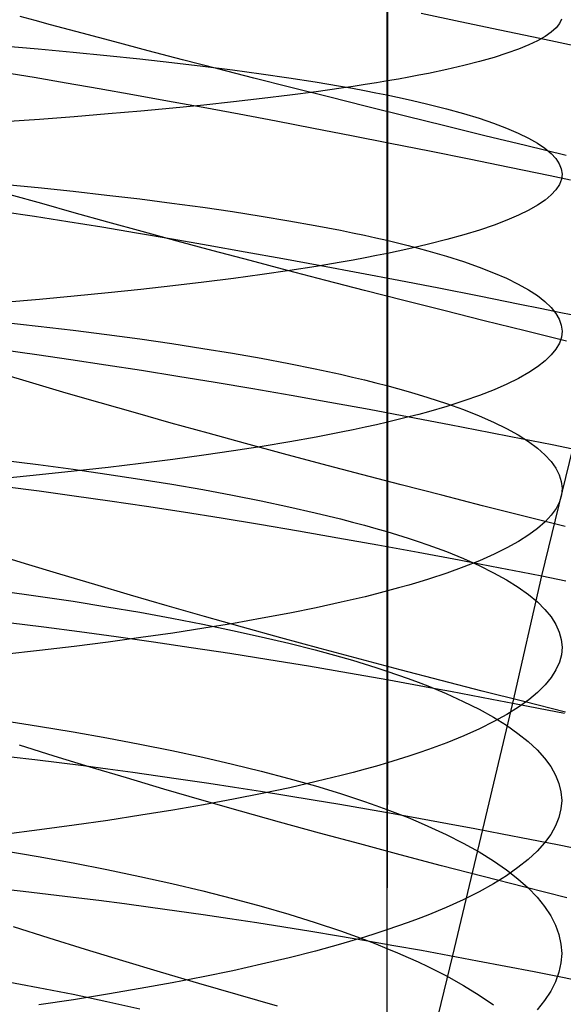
# Model space of a CAD drawing. Extents: x -383 to 1849, y -1185 to -529.
# Tile 755 of 870: x 1799 to 1805, y -1033 to -1022. Entities that reach past the tile are written whole.
import ezdxf

# ---------------------------------------------------------------- set-up
doc = ezdxf.new("R2010")
doc.units = 0
doc.layers.add('PREDEFINITO', color=7, linetype='CONTINUOUS')

msp = doc.modelspace()

# ---------------------------------------------------------------- linework, layer by layer
at = {"layer": 'PREDEFINITO'}
for p, q in [((1802.992, -1020.315, 671.153), (1802.994, -1022.482, 671.036)), ((1802.986, -1021.011, 656.11), (1802.986, -1022.637, 655.999)), ((1799.066, -1021.809, 476.174), (1798.898, -1021.764, 476.343)), ((1803.367, -1021.728, 500.594), (1803.803, -1021.819, 500.794)), ((1799.238, -1021.856, 476.007), (1799.066, -1021.809, 476.174)), ((1799.59, -1021.95, 475.683), (1799.238, -1021.856, 476.007)), ((1803.803, -1021.819, 500.794), (1804.245, -1021.912, 500.979)), ((1804.908, -1021.843, 664.55), (1804.871, -1021.891, 665.038)), ((1804.931, -1021.795, 664.061), (1804.908, -1021.843, 664.55)), ((1799.953, -1022.047, 475.372), (1799.59, -1021.95, 475.683)), ((1804.245, -1021.912, 500.979), (1804.692, -1022.006, 501.149)), ((1804.749, -1021.987, 666.009), (1804.666, -1022.034, 666.491)), ((1804.818, -1021.939, 665.525), (1804.749, -1021.987, 666.009)), ((1804.871, -1021.891, 665.038), (1804.818, -1021.939, 665.525)), ((1798.705, -1022.091, 651.392), (1799.102, -1022.125, 651.68)), ((1800.327, -1022.145, 475.074), (1799.953, -1022.047, 475.372)), ((1804.567, -1022.081, 666.969), (1804.453, -1022.128, 667.443)), ((1804.666, -1022.034, 666.491), (1804.567, -1022.081, 666.969)), ((1804.692, -1022.006, 501.149), (1805.145, -1022.103, 501.302)), ((1799.102, -1022.125, 651.68), (1799.489, -1022.161, 651.98)), ((1799.489, -1022.161, 651.98), (1799.866, -1022.198, 652.292)), ((1799.866, -1022.198, 652.292), (1800.233, -1022.236, 652.616)), ((1800.71, -1022.245, 474.788), (1800.327, -1022.145, 475.074)), ((1804.324, -1022.174, 667.913), (1804.18, -1022.22, 668.379)), ((1804.453, -1022.128, 667.443), (1804.324, -1022.174, 667.913)), ((1800.233, -1022.236, 652.616), (1800.589, -1022.276, 652.95)), ((1800.589, -1022.276, 652.95), (1800.934, -1022.317, 653.296)), ((1801.103, -1022.346, 474.516), (1800.71, -1022.245, 474.788)), ((1800.934, -1022.317, 653.296), (1801.266, -1022.359, 653.652)), ((1803.845, -1022.31, 669.292), (1803.655, -1022.354, 669.739)), ((1804.02, -1022.266, 668.838), (1803.845, -1022.31, 669.292)), ((1804.18, -1022.22, 668.379), (1804.02, -1022.266, 668.838)), ((1798.705, -1022.383, 497.643), (1799.054, -1022.441, 497.985)), ((1801.505, -1022.449, 474.257), (1801.103, -1022.346, 474.516)), ((1801.266, -1022.359, 653.652), (1801.587, -1022.403, 654.019)), ((1801.587, -1022.403, 654.019), (1801.894, -1022.447, 654.396)), ((1803.342, -1022.419, 670.397), (1803.23, -1022.44, 670.612)), ((1803.45, -1022.398, 670.179), (1803.342, -1022.419, 670.397)), ((1803.655, -1022.354, 669.739), (1803.45, -1022.398, 670.179)), ((1799.054, -1022.441, 497.985), (1799.412, -1022.502, 498.316)), ((1799.412, -1022.502, 498.316), (1799.78, -1022.566, 498.636)), ((1801.916, -1022.554, 474.011), (1801.505, -1022.449, 474.257)), ((1801.894, -1022.447, 654.396), (1802.188, -1022.493, 654.782)), ((1802.188, -1022.493, 654.782), (1802.469, -1022.54, 655.178)), ((1802.469, -1022.54, 655.178), (1802.603, -1022.564, 655.38)), ((1802.743, -1022.523, 671.452), (1802.612, -1022.543, 671.656)), ((1802.87, -1022.503, 671.245), (1802.743, -1022.523, 671.452)), ((1802.994, -1022.482, 671.036), (1802.87, -1022.503, 671.245)), ((1803.114, -1022.461, 670.825), (1802.994, -1022.482, 671.036)), ((1802.994, -1022.482, 671.036), (1802.994, -1024.403, 670.894)), ((1803.23, -1022.44, 670.612), (1803.114, -1022.461, 670.825)), ((1799.78, -1022.566, 498.636), (1800.157, -1022.633, 498.944)), ((1800.157, -1022.633, 498.944), (1800.543, -1022.702, 499.239)), ((1801.904, -1022.641, 672.644), (1801.597, -1022.678, 673.021)), ((1802.198, -1022.603, 672.256), (1801.904, -1022.641, 672.644)), ((1802.334, -1022.659, 473.778), (1801.916, -1022.554, 474.011)), ((1802.478, -1022.563, 671.858), (1802.198, -1022.603, 672.256)), ((1802.612, -1022.543, 671.656), (1802.478, -1022.563, 671.858)), ((1802.603, -1022.564, 655.38), (1802.735, -1022.588, 655.584)), ((1802.735, -1022.588, 655.584), (1802.862, -1022.613, 655.79)), ((1802.862, -1022.613, 655.79), (1802.986, -1022.637, 655.998)), ((1802.986, -1022.637, 655.999), (1802.986, -1025.876, 655.689)), ((1802.986, -1022.637, 655.998), (1803.106, -1022.662, 656.209)), ((1800.543, -1022.702, 499.239), (1800.938, -1022.775, 499.522)), ((1800.945, -1022.75, 673.747), (1800.601, -1022.784, 674.094)), ((1801.277, -1022.714, 673.389), (1800.945, -1022.75, 673.747)), ((1801.597, -1022.678, 673.021), (1801.277, -1022.714, 673.389)), ((1802.76, -1022.766, 473.559), (1802.334, -1022.659, 473.778)), ((1803.106, -1022.662, 656.209), (1803.222, -1022.688, 656.421)), ((1803.222, -1022.688, 656.421), (1803.334, -1022.713, 656.636)), ((1803.334, -1022.713, 656.636), (1803.443, -1022.739, 656.853)), ((1803.443, -1022.739, 656.853), (1803.649, -1022.791, 657.291)), ((1799.879, -1022.849, 674.754), (1799.502, -1022.88, 675.067)), ((1800.245, -1022.817, 674.429), (1799.879, -1022.849, 674.754)), ((1800.601, -1022.784, 674.094), (1800.245, -1022.817, 674.429)), ((1800.938, -1022.775, 499.522), (1801.34, -1022.85, 499.792)), ((1801.34, -1022.85, 499.792), (1801.751, -1022.927, 500.049)), ((1803.193, -1022.874, 473.354), (1802.76, -1022.766, 473.559)), ((1803.649, -1022.791, 657.291), (1803.839, -1022.844, 657.737)), ((1803.839, -1022.844, 657.737), (1804.015, -1022.897, 658.19)), ((1799.115, -1022.91, 675.369), (1798.718, -1022.938, 675.658)), ((1799.502, -1022.88, 675.067), (1799.115, -1022.91, 675.369)), ((1801.751, -1022.927, 500.049), (1802.168, -1023.007, 500.292)), ((1803.633, -1022.982, 473.163), (1803.193, -1022.874, 473.354)), ((1804.015, -1022.897, 658.19), (1804.175, -1022.952, 658.649)), ((1804.175, -1022.952, 658.649), (1804.319, -1023.007, 659.113)), ((1802.168, -1023.007, 500.292), (1802.593, -1023.09, 500.521)), ((1802.593, -1023.09, 500.521), (1803.024, -1023.175, 500.736)), ((1804.078, -1023.092, 472.986), (1803.633, -1022.982, 473.163)), ((1804.319, -1023.007, 659.113), (1804.449, -1023.062, 659.582)), ((1804.449, -1023.062, 659.582), (1804.563, -1023.118, 660.055)), ((1803.024, -1023.175, 500.736), (1803.461, -1023.262, 500.936)), ((1804.529, -1023.202, 472.824), (1804.078, -1023.092, 472.986)), ((1804.563, -1023.118, 660.055), (1804.663, -1023.175, 660.532)), ((1804.663, -1023.175, 660.532), (1804.747, -1023.232, 661.012)), ((1803.461, -1023.262, 500.936), (1803.903, -1023.351, 501.121)), ((1804.984, -1023.312, 472.675), (1804.529, -1023.202, 472.824)), ((1804.747, -1023.232, 661.012), (1804.815, -1023.289, 661.496)), ((1804.815, -1023.289, 661.496), (1804.869, -1023.347, 661.981)), ((1803.903, -1023.351, 501.121), (1804.352, -1023.443, 501.29)), ((1804.869, -1023.347, 661.981), (1804.907, -1023.404, 662.468)), ((1804.907, -1023.404, 662.468), (1804.93, -1023.462, 662.956)), ((1804.352, -1023.443, 501.29), (1804.804, -1023.537, 501.443)), ((1804.93, -1023.462, 662.956), (1804.938, -1023.52, 663.445)), ((1804.938, -1023.52, 663.445), (1804.931, -1023.578, 663.933)), ((1798.705, -1023.63, 651.261), (1799.102, -1023.669, 651.549)), ((1804.804, -1023.537, 501.443), (1805.033, -1023.584, 501.514)), ((1804.908, -1023.636, 664.422), (1804.87, -1023.694, 664.909)), ((1804.931, -1023.578, 663.933), (1804.908, -1023.636, 664.422)), ((1799.14, -1023.849, 475.851), (1798.789, -1023.749, 476.175)), ((1799.102, -1023.669, 651.549), (1799.489, -1023.71, 651.849)), ((1799.489, -1023.71, 651.849), (1799.866, -1023.753, 652.16)), ((1804.87, -1023.694, 664.909), (1804.817, -1023.751, 665.394)), ((1799.502, -1023.952, 475.541), (1799.14, -1023.849, 475.851)), ((1799.866, -1023.753, 652.16), (1800.233, -1023.797, 652.483)), ((1800.233, -1023.797, 652.483), (1800.589, -1023.842, 652.817)), ((1800.589, -1023.842, 652.817), (1800.934, -1023.889, 653.162)), ((1804.749, -1023.809, 665.877), (1804.666, -1023.866, 666.358)), ((1804.817, -1023.751, 665.394), (1804.749, -1023.809, 665.877)), ((1798.701, -1023.935, 498.157), (1799.061, -1023.99, 498.488)), ((1799.875, -1024.055, 475.243), (1799.502, -1023.952, 475.541)), ((1800.934, -1023.889, 653.162), (1801.266, -1023.938, 653.517)), ((1801.266, -1023.938, 653.517), (1801.587, -1023.988, 653.883)), ((1804.567, -1023.922, 666.835), (1804.453, -1023.978, 667.309)), ((1804.666, -1023.866, 666.358), (1804.567, -1023.922, 666.835)), ((1799.061, -1023.99, 498.488), (1799.43, -1024.048, 498.807)), ((1799.43, -1024.048, 498.807), (1799.809, -1024.109, 499.115)), ((1800.258, -1024.16, 474.957), (1799.875, -1024.055, 475.243)), ((1801.587, -1023.988, 653.883), (1801.894, -1024.039, 654.259)), ((1801.894, -1024.039, 654.259), (1802.188, -1024.092, 654.644)), ((1804.324, -1024.034, 667.778), (1804.18, -1024.089, 668.242)), ((1804.453, -1023.978, 667.309), (1804.324, -1024.034, 667.778)), ((1799.809, -1024.109, 499.115), (1800.196, -1024.174, 499.41)), ((1800.196, -1024.174, 499.41), (1800.592, -1024.241, 499.693)), ((1800.65, -1024.267, 474.685), (1800.258, -1024.16, 474.957)), ((1802.188, -1024.092, 654.644), (1802.469, -1024.145, 655.04)), ((1802.469, -1024.145, 655.04), (1802.603, -1024.173, 655.241)), ((1802.603, -1024.173, 655.241), (1802.735, -1024.201, 655.444)), ((1804.02, -1024.143, 668.701), (1803.845, -1024.197, 669.153)), ((1804.18, -1024.089, 668.242), (1804.02, -1024.143, 668.701)), ((1800.592, -1024.241, 499.693), (1800.996, -1024.311, 499.962)), ((1801.052, -1024.375, 474.426), (1800.65, -1024.267, 474.685)), ((1802.735, -1024.201, 655.444), (1802.862, -1024.229, 655.65)), ((1802.862, -1024.229, 655.65), (1802.986, -1024.257, 655.858)), ((1802.986, -1024.257, 655.858), (1803.106, -1024.286, 656.068)), ((1803.106, -1024.286, 656.068), (1803.222, -1024.315, 656.28)), ((1803.655, -1024.25, 669.6), (1803.45, -1024.302, 670.039)), ((1803.845, -1024.197, 669.153), (1803.655, -1024.25, 669.6)), ((1800.996, -1024.311, 499.962), (1801.407, -1024.384, 500.219)), ((1801.461, -1024.484, 474.181), (1801.052, -1024.375, 474.426)), ((1801.407, -1024.384, 500.219), (1801.825, -1024.459, 500.462)), ((1802.994, -1024.403, 670.894), (1802.87, -1024.428, 671.102)), ((1803.113, -1024.378, 670.683), (1802.994, -1024.403, 670.894)), ((1802.994, -1024.403, 670.894), (1802.994, -1026.284, 670.72)), ((1803.229, -1024.353, 670.47), (1803.113, -1024.378, 670.683)), ((1803.222, -1024.315, 656.28), (1803.334, -1024.344, 656.494)), ((1803.342, -1024.328, 670.256), (1803.229, -1024.353, 670.47)), ((1803.334, -1024.344, 656.494), (1803.443, -1024.373, 656.71)), ((1803.45, -1024.302, 670.039), (1803.342, -1024.328, 670.256)), ((1803.443, -1024.373, 656.71), (1803.649, -1024.433, 657.148)), ((1801.879, -1024.594, 473.948), (1801.461, -1024.484, 474.181)), ((1801.825, -1024.459, 500.462), (1802.251, -1024.537, 500.691)), ((1802.477, -1024.501, 671.714), (1802.197, -1024.548, 672.111)), ((1802.612, -1024.477, 671.513), (1802.477, -1024.501, 671.714)), ((1802.743, -1024.452, 671.309), (1802.612, -1024.477, 671.513)), ((1802.87, -1024.428, 671.102), (1802.743, -1024.452, 671.309)), ((1803.649, -1024.433, 657.148), (1803.839, -1024.494, 657.593)), ((1803.839, -1024.494, 657.593), (1804.015, -1024.555, 658.045)), ((1801.904, -1024.593, 672.498), (1801.597, -1024.638, 672.875)), ((1802.305, -1024.704, 473.73), (1801.879, -1024.594, 473.948)), ((1802.197, -1024.548, 672.111), (1801.904, -1024.593, 672.498)), ((1802.251, -1024.537, 500.691), (1802.683, -1024.618, 500.905)), ((1802.683, -1024.618, 500.905), (1803.121, -1024.702, 501.105)), ((1804.015, -1024.555, 658.045), (1804.175, -1024.618, 658.502)), ((1804.175, -1024.618, 658.502), (1804.319, -1024.681, 658.965)), ((1800.945, -1024.724, 673.599), (1800.601, -1024.765, 673.945)), ((1801.277, -1024.682, 673.242), (1800.945, -1024.724, 673.599)), ((1801.597, -1024.638, 672.875), (1801.277, -1024.682, 673.242)), ((1802.737, -1024.816, 473.525), (1802.305, -1024.704, 473.73)), ((1803.121, -1024.702, 501.105), (1803.564, -1024.788, 501.289)), ((1804.319, -1024.681, 658.965), (1804.449, -1024.745, 659.433)), ((1799.879, -1024.843, 674.604), (1799.502, -1024.88, 674.916)), ((1800.245, -1024.805, 674.28), (1799.879, -1024.843, 674.604)), ((1800.601, -1024.765, 673.945), (1800.245, -1024.805, 674.28)), ((1803.176, -1024.928, 473.334), (1802.737, -1024.816, 473.525)), ((1803.564, -1024.788, 501.289), (1804.013, -1024.877, 501.458)), ((1804.449, -1024.745, 659.433), (1804.563, -1024.809, 659.905)), ((1804.563, -1024.809, 659.905), (1804.663, -1024.874, 660.381)), ((1799.115, -1024.916, 675.217), (1798.718, -1024.95, 675.506)), ((1799.502, -1024.88, 674.916), (1799.115, -1024.916, 675.217)), ((1803.621, -1025.041, 473.158), (1803.176, -1024.928, 473.334)), ((1804.013, -1024.877, 501.458), (1804.466, -1024.968, 501.611)), ((1804.663, -1024.874, 660.381), (1804.747, -1024.939, 660.861)), ((1804.747, -1024.939, 660.861), (1804.815, -1025.005, 661.343)), ((1804.072, -1025.154, 472.995), (1803.621, -1025.041, 473.158)), ((1804.466, -1024.968, 501.611), (1804.695, -1025.014, 501.682)), ((1804.695, -1025.014, 501.682), (1804.924, -1025.061, 501.748)), ((1804.815, -1025.005, 661.343), (1804.869, -1025.071, 661.827)), ((1804.924, -1025.061, 501.748), (1805.155, -1025.108, 501.81)), ((1798.705, -1025.168, 651.104), (1799.102, -1025.213, 651.391)), ((1804.527, -1025.267, 472.847), (1804.072, -1025.154, 472.995)), ((1804.869, -1025.071, 661.827), (1804.907, -1025.137, 662.313)), ((1804.907, -1025.137, 662.313), (1804.93, -1025.204, 662.8)), ((1799.102, -1025.213, 651.391), (1799.489, -1025.259, 651.69)), ((1799.489, -1025.259, 651.69), (1799.866, -1025.307, 652.001)), ((1804.987, -1025.38, 472.714), (1804.527, -1025.267, 472.847)), ((1804.93, -1025.204, 662.8), (1804.938, -1025.27, 663.288)), ((1804.938, -1025.27, 663.288), (1804.931, -1025.337, 663.775)), ((1799.866, -1025.307, 652.001), (1800.233, -1025.356, 652.323)), ((1800.233, -1025.356, 652.323), (1800.589, -1025.408, 652.656)), ((1804.931, -1025.337, 663.775), (1804.908, -1025.403, 664.262)), ((1798.714, -1025.476, 498.685), (1799.085, -1025.528, 499.004)), ((1800.589, -1025.408, 652.656), (1800.934, -1025.461, 653)), ((1800.934, -1025.461, 653), (1801.266, -1025.515, 653.354)), ((1804.87, -1025.469, 664.748), (1804.817, -1025.535, 665.233)), ((1804.908, -1025.403, 664.262), (1804.87, -1025.469, 664.748)), ((1799.085, -1025.528, 499.004), (1799.466, -1025.584, 499.312)), ((1799.466, -1025.584, 499.312), (1799.855, -1025.643, 499.607)), ((1801.266, -1025.515, 653.354), (1801.587, -1025.572, 653.719)), ((1801.587, -1025.572, 653.719), (1801.894, -1025.63, 654.094)), ((1804.749, -1025.601, 665.715), (1804.666, -1025.666, 666.194)), ((1804.817, -1025.535, 665.233), (1804.749, -1025.601, 665.715)), ((1799.855, -1025.643, 499.607), (1800.252, -1025.705, 499.89)), ((1800.252, -1025.705, 499.89), (1800.658, -1025.77, 500.159)), ((1801.894, -1025.63, 654.094), (1802.188, -1025.689, 654.479)), ((1802.188, -1025.689, 654.479), (1802.469, -1025.75, 654.873)), ((1804.666, -1025.666, 666.194), (1804.567, -1025.731, 666.67)), ((1799.041, -1025.85, 475.752), (1798.68, -1025.742, 476.063)), ((1800.658, -1025.77, 500.159), (1801.071, -1025.838, 500.416)), ((1802.469, -1025.75, 654.873), (1802.603, -1025.781, 655.074)), ((1802.603, -1025.781, 655.074), (1802.735, -1025.812, 655.277)), ((1802.735, -1025.812, 655.277), (1802.862, -1025.844, 655.482)), ((1804.453, -1025.796, 667.143), (1804.324, -1025.86, 667.611)), ((1804.567, -1025.731, 666.67), (1804.453, -1025.796, 667.143)), ((1799.412, -1025.959, 475.454), (1799.041, -1025.85, 475.752)), ((1801.071, -1025.838, 500.416), (1801.491, -1025.909, 500.659)), ((1801.491, -1025.909, 500.659), (1801.918, -1025.983, 500.888)), ((1802.862, -1025.844, 655.482), (1802.986, -1025.876, 655.689)), ((1802.986, -1025.876, 655.689), (1802.986, -1027.503, 655.491)), ((1802.986, -1025.876, 655.689), (1803.106, -1025.908, 655.899)), ((1803.106, -1025.908, 655.899), (1803.222, -1025.941, 656.11)), ((1803.222, -1025.941, 656.11), (1803.334, -1025.974, 656.324)), ((1804.18, -1025.923, 668.074), (1804.02, -1025.985, 668.532)), ((1804.324, -1025.86, 667.611), (1804.18, -1025.923, 668.074)), ((1799.793, -1026.069, 475.169), (1799.412, -1025.959, 475.454)), ((1801.918, -1025.983, 500.888), (1802.351, -1026.06, 501.102)), ((1803.334, -1025.974, 656.324), (1803.443, -1026.007, 656.539)), ((1803.443, -1026.007, 656.539), (1803.649, -1026.074, 656.976)), ((1803.845, -1026.047, 668.984), (1803.655, -1026.108, 669.429)), ((1804.02, -1025.985, 668.532), (1803.845, -1026.047, 668.984)), ((1800.184, -1026.181, 474.897), (1799.793, -1026.069, 475.169)), ((1802.351, -1026.06, 501.102), (1802.79, -1026.14, 501.302)), ((1802.79, -1026.14, 501.302), (1803.235, -1026.223, 501.486)), ((1803.655, -1026.108, 669.429), (1803.45, -1026.167, 669.867)), ((1803.649, -1026.074, 656.976), (1803.839, -1026.143, 657.42)), ((1803.839, -1026.143, 657.42), (1804.015, -1026.212, 657.87)), ((1800.584, -1026.293, 474.638), (1800.184, -1026.181, 474.897)), ((1803.113, -1026.255, 670.51), (1802.994, -1026.284, 670.72)), ((1803.229, -1026.226, 670.298), (1803.113, -1026.255, 670.51)), ((1803.342, -1026.197, 670.083), (1803.229, -1026.226, 670.298)), ((1803.235, -1026.223, 501.486), (1803.684, -1026.308, 501.655)), ((1803.45, -1026.167, 669.867), (1803.342, -1026.197, 670.083)), ((1804.015, -1026.212, 657.87), (1804.175, -1026.283, 658.327)), ((1800.993, -1026.407, 474.392), (1800.584, -1026.293, 474.638)), ((1802.612, -1026.368, 671.338), (1802.477, -1026.395, 671.539)), ((1802.743, -1026.34, 671.134), (1802.612, -1026.368, 671.338)), ((1802.87, -1026.312, 670.928), (1802.743, -1026.34, 671.134)), ((1802.994, -1026.284, 670.72), (1802.87, -1026.312, 670.928)), ((1802.994, -1026.284, 670.72), (1802.993, -1030.079, 670.268)), ((1803.684, -1026.308, 501.655), (1804.139, -1026.397, 501.808)), ((1804.175, -1026.283, 658.327), (1804.319, -1026.354, 658.789)), ((1804.319, -1026.354, 658.789), (1804.449, -1026.426, 659.255)), ((1801.409, -1026.521, 474.159), (1800.993, -1026.407, 474.392)), ((1802.197, -1026.449, 671.934), (1801.904, -1026.502, 672.32)), ((1802.477, -1026.395, 671.539), (1802.197, -1026.449, 671.934)), ((1804.139, -1026.397, 501.808), (1804.368, -1026.442, 501.879)), ((1804.368, -1026.442, 501.879), (1804.598, -1026.487, 501.945)), ((1804.449, -1026.426, 659.255), (1804.564, -1026.499, 659.726)), ((1804.598, -1026.487, 501.945), (1804.828, -1026.534, 502.007)), ((1801.597, -1026.553, 672.697), (1801.277, -1026.603, 673.063)), ((1801.834, -1026.636, 473.941), (1801.409, -1026.521, 474.159)), ((1801.904, -1026.502, 672.32), (1801.597, -1026.553, 672.697)), ((1804.564, -1026.499, 659.726), (1804.663, -1026.572, 660.201)), ((1804.663, -1026.572, 660.201), (1804.747, -1026.646, 660.679)), ((1804.713, -1027.997, 502.286), (1805.06, -1026.581, 502.065)), ((1804.828, -1026.534, 502.007), (1805.06, -1026.581, 502.065)), ((1798.705, -1026.706, 650.92), (1799.102, -1026.756, 651.206)), ((1800.601, -1026.699, 673.764), (1800.245, -1026.744, 674.099)), ((1800.945, -1026.652, 673.419), (1800.601, -1026.699, 673.764)), ((1801.277, -1026.603, 673.063), (1800.945, -1026.652, 673.419)), ((1802.265, -1026.751, 473.736), (1801.834, -1026.636, 473.941)), ((1804.747, -1026.646, 660.679), (1804.815, -1026.72, 661.16)), ((1799.102, -1026.756, 651.206), (1799.489, -1026.808, 651.504)), ((1799.489, -1026.808, 651.504), (1799.866, -1026.862, 651.814)), ((1799.879, -1026.788, 674.422), (1799.502, -1026.831, 674.734)), ((1800.245, -1026.744, 674.099), (1799.879, -1026.788, 674.422)), ((1802.703, -1026.867, 473.544), (1802.265, -1026.751, 473.736)), ((1804.815, -1026.72, 661.16), (1804.869, -1026.795, 661.643)), ((1804.869, -1026.795, 661.643), (1804.907, -1026.869, 662.128)), ((1799.115, -1026.872, 675.034), (1798.718, -1026.911, 675.322)), ((1799.502, -1026.831, 674.734), (1799.115, -1026.872, 675.034)), ((1799.866, -1026.862, 651.814), (1800.233, -1026.918, 652.135)), ((1800.233, -1026.918, 652.135), (1800.589, -1026.976, 652.467)), ((1803.147, -1026.982, 473.367), (1802.703, -1026.867, 473.544)), ((1804.907, -1026.869, 662.128), (1804.93, -1026.944, 662.614)), ((1798.73, -1027, 499.238), (1799.111, -1027.05, 499.544)), ((1800.589, -1026.976, 652.467), (1800.934, -1027.035, 652.81)), ((1800.934, -1027.035, 652.81), (1801.266, -1027.097, 653.163)), ((1803.597, -1027.098, 473.204), (1803.147, -1026.982, 473.367)), ((1804.93, -1026.944, 662.614), (1804.938, -1027.02, 663.1)), ((1804.938, -1027.02, 663.1), (1804.931, -1027.095, 663.586)), ((1799.111, -1027.05, 499.544), (1799.501, -1027.104, 499.838)), ((1799.501, -1027.104, 499.838), (1799.899, -1027.161, 500.119)), ((1801.266, -1027.097, 653.163), (1801.587, -1027.16, 653.527)), ((1804.052, -1027.214, 473.056), (1803.597, -1027.098, 473.204)), ((1804.931, -1027.095, 663.586), (1804.908, -1027.17, 664.072)), ((1799.899, -1027.161, 500.119), (1800.306, -1027.221, 500.388)), ((1800.306, -1027.221, 500.388), (1800.719, -1027.284, 500.644)), ((1801.587, -1027.16, 653.527), (1801.894, -1027.226, 653.901)), ((1801.894, -1027.226, 653.901), (1802.188, -1027.292, 654.284)), ((1804.511, -1027.33, 472.922), (1804.052, -1027.214, 473.056)), ((1804.871, -1027.244, 664.557), (1804.817, -1027.319, 665.04)), ((1804.908, -1027.17, 664.072), (1804.871, -1027.244, 664.557)), ((1800.719, -1027.284, 500.644), (1801.14, -1027.351, 500.886)), ((1801.14, -1027.351, 500.886), (1801.567, -1027.421, 501.113)), ((1802.188, -1027.292, 654.284), (1802.469, -1027.361, 654.677)), ((1802.469, -1027.361, 654.677), (1802.603, -1027.396, 654.877)), ((1804.974, -1027.446, 472.803), (1804.511, -1027.33, 472.922)), ((1804.817, -1027.319, 665.04), (1804.749, -1027.393, 665.521)), ((1801.567, -1027.421, 501.113), (1802.001, -1027.494, 501.327)), ((1802.603, -1027.396, 654.877), (1802.735, -1027.431, 655.079)), ((1802.735, -1027.431, 655.079), (1802.862, -1027.467, 655.284)), ((1802.862, -1027.467, 655.284), (1802.986, -1027.503, 655.49)), ((1804.666, -1027.467, 665.999), (1804.567, -1027.54, 666.474)), ((1804.749, -1027.393, 665.521), (1804.666, -1027.467, 665.999)), ((1802.001, -1027.494, 501.327), (1802.441, -1027.571, 501.526)), ((1802.441, -1027.571, 501.526), (1802.886, -1027.65, 501.71)), ((1802.986, -1027.503, 655.491), (1802.985, -1029.057, 655.271)), ((1802.986, -1027.503, 655.49), (1803.106, -1027.539, 655.699)), ((1803.106, -1027.539, 655.699), (1803.222, -1027.576, 655.91)), ((1803.222, -1027.576, 655.91), (1803.334, -1027.613, 656.123)), ((1804.567, -1027.54, 666.474), (1804.453, -1027.613, 666.945)), ((1802.886, -1027.65, 501.71), (1803.336, -1027.732, 501.878)), ((1803.334, -1027.613, 656.123), (1803.443, -1027.65, 656.338)), ((1803.443, -1027.65, 656.338), (1803.649, -1027.726, 656.774)), ((1804.324, -1027.685, 667.412), (1804.18, -1027.756, 667.874)), ((1804.453, -1027.613, 666.945), (1804.324, -1027.685, 667.412)), ((1798.96, -1027.862, 475.696), (1798.59, -1027.747, 475.993)), ((1803.336, -1027.732, 501.878), (1803.791, -1027.818, 502.03)), ((1803.649, -1027.726, 656.774), (1803.839, -1027.803, 657.216)), ((1803.839, -1027.803, 657.216), (1804.014, -1027.882, 657.665)), ((1804.18, -1027.756, 667.874), (1804.02, -1027.827, 668.331)), ((1799.34, -1027.977, 475.411), (1798.96, -1027.862, 475.696)), ((1803.845, -1027.896, 668.781), (1803.655, -1027.965, 669.226)), ((1803.791, -1027.818, 502.03), (1804.02, -1027.861, 502.1)), ((1804.02, -1027.827, 668.331), (1803.845, -1027.896, 668.781)), ((1804.014, -1027.882, 657.665), (1804.175, -1027.961, 658.12)), ((1804.02, -1027.861, 502.1), (1804.25, -1027.906, 502.166)), ((1804.25, -1027.906, 502.166), (1804.481, -1027.951, 502.228)), ((1799.73, -1028.094, 475.14), (1799.34, -1027.977, 475.411)), ((1803.655, -1027.965, 669.226), (1803.45, -1028.032, 669.663)), ((1804.175, -1027.961, 658.12), (1804.319, -1028.041, 658.58)), ((1804.389, -1029.413, 502.538), (1804.713, -1027.997, 502.286)), ((1804.481, -1027.951, 502.228), (1804.713, -1027.997, 502.286)), ((1804.713, -1027.997, 502.286), (1804.982, -1028.051, 502.347)), ((1800.129, -1028.211, 474.881), (1799.73, -1028.094, 475.14)), ((1803.114, -1028.131, 670.304), (1802.994, -1028.164, 670.513)), ((1803.23, -1028.099, 670.092), (1803.114, -1028.131, 670.304)), ((1803.342, -1028.066, 669.878), (1803.23, -1028.099, 670.092)), ((1803.45, -1028.032, 669.663), (1803.342, -1028.066, 669.878)), ((1804.319, -1028.041, 658.58), (1804.449, -1028.122, 659.046)), ((1804.449, -1028.122, 659.046), (1804.563, -1028.204, 659.515)), ((1798.705, -1028.165, 650.717), (1799.102, -1028.221, 651.002)), ((1799.102, -1028.221, 651.002), (1799.489, -1028.279, 651.299)), ((1800.536, -1028.329, 474.635), (1800.129, -1028.211, 474.881)), ((1802.743, -1028.228, 670.926), (1802.612, -1028.259, 671.129)), ((1802.87, -1028.196, 670.721), (1802.743, -1028.228, 670.926)), ((1802.994, -1028.164, 670.513), (1802.87, -1028.196, 670.721)), ((1804.563, -1028.204, 659.515), (1804.663, -1028.287, 659.988)), ((1799.489, -1028.279, 651.299), (1799.867, -1028.34, 651.607)), ((1799.867, -1028.34, 651.607), (1800.234, -1028.402, 651.927)), ((1800.952, -1028.448, 474.403), (1800.536, -1028.329, 474.635)), ((1802.198, -1028.351, 671.725), (1801.904, -1028.41, 672.11)), ((1802.477, -1028.29, 671.33), (1802.198, -1028.351, 671.725)), ((1802.612, -1028.259, 671.129), (1802.477, -1028.29, 671.33)), ((1804.663, -1028.287, 659.988), (1804.747, -1028.37, 660.465)), ((1800.234, -1028.402, 651.927), (1800.59, -1028.467, 652.257)), ((1801.376, -1028.566, 474.185), (1800.952, -1028.448, 474.403)), ((1801.904, -1028.41, 672.11), (1801.597, -1028.468, 672.485)), ((1804.747, -1028.37, 660.465), (1804.815, -1028.453, 660.944)), ((1804.815, -1028.453, 660.944), (1804.869, -1028.537, 661.426)), ((1798.77, -1028.516, 499.798), (1799.162, -1028.564, 500.091)), ((1799.162, -1028.564, 500.091), (1799.562, -1028.616, 500.373)), ((1800.59, -1028.467, 652.257), (1800.934, -1028.534, 652.599)), ((1800.934, -1028.534, 652.599), (1801.267, -1028.603, 652.951)), ((1801.277, -1028.525, 672.85), (1800.945, -1028.579, 673.205)), ((1801.597, -1028.468, 672.485), (1801.277, -1028.525, 672.85)), ((1801.806, -1028.685, 473.98), (1801.376, -1028.566, 474.185)), ((1804.869, -1028.537, 661.426), (1804.907, -1028.622, 661.909)), ((1799.562, -1028.616, 500.373), (1799.97, -1028.671, 500.641)), ((1800.245, -1028.684, 673.883), (1799.879, -1028.734, 674.206)), ((1799.97, -1028.671, 500.641), (1800.385, -1028.73, 500.897)), ((1800.601, -1028.633, 673.55), (1800.245, -1028.684, 673.883)), ((1800.945, -1028.579, 673.205), (1800.601, -1028.633, 673.55)), ((1801.267, -1028.603, 652.951), (1801.587, -1028.674, 653.313)), ((1801.587, -1028.674, 653.313), (1801.894, -1028.747, 653.686)), ((1802.243, -1028.804, 473.789), (1801.806, -1028.685, 473.98)), ((1804.907, -1028.622, 661.909), (1804.93, -1028.706, 662.393)), ((1799.502, -1028.782, 674.517), (1799.115, -1028.828, 674.816)), ((1799.879, -1028.734, 674.206), (1799.502, -1028.782, 674.517)), ((1800.385, -1028.73, 500.897), (1800.807, -1028.793, 501.138)), ((1800.807, -1028.793, 501.138), (1801.236, -1028.858, 501.366)), ((1801.894, -1028.747, 653.686), (1802.188, -1028.822, 654.068)), ((1804.93, -1028.706, 662.393), (1804.938, -1028.79, 662.878)), ((1804.938, -1028.79, 662.878), (1804.931, -1028.875, 663.363)), ((1799.115, -1028.828, 674.816), (1798.718, -1028.873, 675.104)), ((1801.236, -1028.858, 501.366), (1801.671, -1028.928, 501.579)), ((1802.188, -1028.822, 654.068), (1802.469, -1028.898, 654.46)), ((1802.687, -1028.924, 473.612), (1802.243, -1028.804, 473.789)), ((1802.469, -1028.898, 654.46), (1802.603, -1028.937, 654.659)), ((1804.931, -1028.875, 663.363), (1804.908, -1028.959, 663.847)), ((1801.671, -1028.928, 501.579), (1802.112, -1029, 501.778)), ((1802.112, -1029, 501.778), (1802.558, -1029.076, 501.962)), ((1802.603, -1028.937, 654.659), (1802.734, -1028.977, 654.86)), ((1803.136, -1029.042, 473.45), (1802.687, -1028.924, 473.612)), ((1802.734, -1028.977, 654.86), (1802.862, -1029.017, 655.064)), ((1804.908, -1028.959, 663.847), (1804.87, -1029.044, 664.33)), ((1802.558, -1029.076, 501.962), (1803.009, -1029.156, 502.13)), ((1802.862, -1029.017, 655.064), (1802.986, -1029.057, 655.27)), ((1802.985, -1029.057, 655.271), (1802.986, -1030.599, 655.017)), ((1802.986, -1029.057, 655.27), (1803.106, -1029.098, 655.478)), ((1803.106, -1029.098, 655.478), (1803.222, -1029.139, 655.689)), ((1803.59, -1029.161, 473.301), (1803.136, -1029.042, 473.45)), ((1804.87, -1029.044, 664.33), (1804.817, -1029.128, 664.812)), ((1803.009, -1029.156, 502.13), (1803.465, -1029.238, 502.282)), ((1803.222, -1029.139, 655.689), (1803.334, -1029.18, 655.901)), ((1803.334, -1029.18, 655.901), (1803.442, -1029.222, 656.115)), ((1803.442, -1029.222, 656.115), (1803.648, -1029.307, 656.549)), ((1804.048, -1029.279, 473.167), (1803.59, -1029.161, 473.301)), ((1804.749, -1029.211, 665.291), (1804.665, -1029.294, 665.768)), ((1804.817, -1029.128, 664.812), (1804.749, -1029.211, 665.291)), ((1803.465, -1029.238, 502.282), (1803.695, -1029.281, 502.352)), ((1803.648, -1029.307, 656.549), (1803.838, -1029.394, 656.99)), ((1803.695, -1029.281, 502.352), (1803.925, -1029.324, 502.418)), ((1803.925, -1029.324, 502.418), (1804.156, -1029.368, 502.48)), ((1804.511, -1029.397, 473.048), (1804.048, -1029.279, 473.167)), ((1804.665, -1029.294, 665.768), (1804.567, -1029.377, 666.242)), ((1803.838, -1029.394, 656.99), (1804.013, -1029.481, 657.438)), ((1804.056, -1030.822, 502.815), (1804.389, -1029.413, 502.538)), ((1804.156, -1029.368, 502.48), (1804.389, -1029.413, 502.538)), ((1804.389, -1029.413, 502.538), (1804.677, -1029.47, 502.603)), ((1804.567, -1029.377, 666.242), (1804.453, -1029.459, 666.711)), ((1804.977, -1029.514, 472.944), (1804.511, -1029.397, 473.048)), ((1804.013, -1029.481, 657.438), (1804.173, -1029.57, 657.892)), ((1804.324, -1029.54, 667.177), (1804.179, -1029.62, 667.637)), ((1804.453, -1029.459, 666.711), (1804.324, -1029.54, 667.177)), ((1804.677, -1029.47, 502.603), (1804.966, -1029.527, 502.662)), ((1798.706, -1029.607, 650.483), (1799.103, -1029.669, 650.767)), ((1799.103, -1029.669, 650.767), (1799.49, -1029.734, 651.063)), ((1804.179, -1029.62, 667.637), (1804.02, -1029.699, 668.093)), ((1804.173, -1029.57, 657.892), (1804.318, -1029.66, 658.351)), ((1804.318, -1029.66, 658.351), (1804.447, -1029.751, 658.814)), ((1799.49, -1029.734, 651.063), (1799.867, -1029.801, 651.37)), ((1803.845, -1029.778, 668.542), (1803.655, -1029.855, 668.984)), ((1804.02, -1029.699, 668.093), (1803.845, -1029.778, 668.542)), ((1804.447, -1029.751, 658.814), (1804.561, -1029.842, 659.283)), ((1799.28, -1030.004, 475.418), (1798.891, -1029.882, 475.689)), ((1799.867, -1029.801, 651.37), (1800.234, -1029.87, 651.688)), ((1800.234, -1029.87, 651.688), (1800.59, -1029.942, 652.017)), ((1803.655, -1029.855, 668.984), (1803.45, -1029.931, 669.42)), ((1804.561, -1029.842, 659.283), (1804.66, -1029.935, 659.755)), ((1800.59, -1029.942, 652.017), (1800.934, -1030.017, 652.357)), ((1803.341, -1029.968, 669.635), (1803.229, -1030.005, 669.848)), ((1803.45, -1029.931, 669.42), (1803.341, -1029.968, 669.635)), ((1804.66, -1029.935, 659.755), (1804.744, -1030.028, 660.23)), ((1799.678, -1030.126, 475.16), (1799.28, -1030.004, 475.418)), ((1800.934, -1030.017, 652.357), (1801.267, -1030.094, 652.708)), ((1801.267, -1030.094, 652.708), (1801.587, -1030.172, 653.069)), ((1802.993, -1030.079, 670.268), (1802.87, -1030.115, 670.475)), ((1802.993, -1030.079, 670.268), (1802.986, -1031.941, 670.002)), ((1803.113, -1030.042, 670.059), (1802.993, -1030.079, 670.268)), ((1803.229, -1030.005, 669.848), (1803.113, -1030.042, 670.059)), ((1804.744, -1030.028, 660.23), (1804.812, -1030.121, 660.708)), ((1800.085, -1030.248, 474.915), (1799.678, -1030.126, 475.16)), ((1801.587, -1030.172, 653.069), (1801.895, -1030.254, 653.439)), ((1802.477, -1030.22, 671.082), (1802.197, -1030.289, 671.476)), ((1802.612, -1030.186, 670.882), (1802.477, -1030.22, 671.082)), ((1802.743, -1030.15, 670.68), (1802.612, -1030.186, 670.882)), ((1802.87, -1030.115, 670.475), (1802.743, -1030.15, 670.68)), ((1804.812, -1030.121, 660.708), (1804.866, -1030.215, 661.188)), ((1804.866, -1030.215, 661.188), (1804.904, -1030.31, 661.67)), ((1800.501, -1030.371, 474.683), (1800.085, -1030.248, 474.915)), ((1801.895, -1030.254, 653.439), (1802.189, -1030.337, 653.82)), ((1802.197, -1030.289, 671.476), (1801.903, -1030.356, 671.859)), ((1804.904, -1030.31, 661.67), (1804.926, -1030.404, 662.153)), ((1800.924, -1030.494, 474.465), (1800.501, -1030.371, 474.683)), ((1801.597, -1030.421, 672.234), (1801.277, -1030.485, 672.598)), ((1801.903, -1030.356, 671.859), (1801.597, -1030.421, 672.234)), ((1802.189, -1030.337, 653.82), (1802.469, -1030.422, 654.21)), ((1802.469, -1030.422, 654.21), (1802.603, -1030.466, 654.408)), ((1804.926, -1030.404, 662.153), (1804.934, -1030.499, 662.636)), ((1800.944, -1030.546, 672.952), (1800.6, -1030.606, 673.295)), ((1801.354, -1030.616, 474.261), (1800.924, -1030.494, 474.465)), ((1801.277, -1030.485, 672.598), (1800.944, -1030.546, 672.952)), ((1802.603, -1030.466, 654.408), (1802.735, -1030.509, 654.609)), ((1802.735, -1030.509, 654.609), (1802.862, -1030.554, 654.812)), ((1804.934, -1030.499, 662.636), (1804.926, -1030.593, 663.12)), ((1800.6, -1030.606, 673.295), (1800.245, -1030.664, 673.627)), ((1801.791, -1030.739, 474.071), (1801.354, -1030.616, 474.261)), ((1802.862, -1030.554, 654.812), (1802.986, -1030.599, 655.017)), ((1802.986, -1030.599, 655.017), (1802.986, -1032.147, 654.727)), ((1802.986, -1030.599, 655.017), (1803.106, -1030.644, 655.224)), ((1803.106, -1030.644, 655.224), (1803.222, -1030.69, 655.433)), ((1804.926, -1030.593, 663.12), (1804.903, -1030.688, 663.602)), ((1799.878, -1030.72, 673.949), (1799.501, -1030.774, 674.259)), ((1800.245, -1030.664, 673.627), (1799.878, -1030.72, 673.949)), ((1802.234, -1030.861, 473.894), (1801.791, -1030.739, 474.071)), ((1803.222, -1030.69, 655.433), (1803.334, -1030.736, 655.645)), ((1803.334, -1030.736, 655.645), (1803.442, -1030.783, 655.858)), ((1804.903, -1030.688, 663.602), (1804.865, -1030.782, 664.084)), ((1799.114, -1030.826, 674.557), (1798.718, -1030.876, 674.844)), ((1799.501, -1030.774, 674.259), (1799.114, -1030.826, 674.557)), ((1802.683, -1030.983, 473.732), (1802.234, -1030.861, 473.894)), ((1803.442, -1030.783, 655.858), (1803.648, -1030.877, 656.29)), ((1803.648, -1030.877, 656.29), (1803.838, -1030.973, 656.729)), ((1803.722, -1032.225, 503.119), (1804.056, -1030.822, 502.815)), ((1804.812, -1030.876, 664.564), (1804.744, -1030.97, 665.042)), ((1804.865, -1030.782, 664.084), (1804.812, -1030.876, 664.564)), ((1803.136, -1031.105, 473.584), (1802.683, -1030.983, 473.732)), ((1803.838, -1030.973, 656.729), (1804.013, -1031.071, 657.175)), ((1804.744, -1030.97, 665.042), (1804.66, -1031.063, 665.518)), ((1798.705, -1031.055, 650.217), (1799.102, -1031.124, 650.5)), ((1804.013, -1031.071, 657.175), (1804.173, -1031.17, 657.626)), ((1804.66, -1031.063, 665.518), (1804.561, -1031.155, 665.99)), ((1799.102, -1031.124, 650.5), (1799.489, -1031.195, 650.794)), ((1799.489, -1031.195, 650.794), (1799.867, -1031.269, 651.099)), ((1803.595, -1031.225, 473.45), (1803.136, -1031.105, 473.584)), ((1804.173, -1031.17, 657.626), (1804.318, -1031.27, 658.083)), ((1804.561, -1031.155, 665.99), (1804.447, -1031.247, 666.458)), ((1799.867, -1031.269, 651.099), (1800.233, -1031.345, 651.416)), ((1804.058, -1031.345, 473.332), (1803.595, -1031.225, 473.45)), ((1804.447, -1031.247, 666.458), (1804.318, -1031.338, 666.922)), ((1804.318, -1031.27, 658.083), (1804.447, -1031.371, 658.545)), ((1800.233, -1031.345, 651.416), (1800.589, -1031.425, 651.743)), ((1800.589, -1031.425, 651.743), (1800.934, -1031.507, 652.081)), ((1804.173, -1031.428, 667.381), (1804.013, -1031.516, 667.834)), ((1804.524, -1031.464, 473.228), (1804.058, -1031.345, 473.332)), ((1804.318, -1031.338, 666.922), (1804.173, -1031.428, 667.381)), ((1804.447, -1031.371, 658.545), (1804.561, -1031.473, 659.011)), ((1800.934, -1031.507, 652.081), (1801.266, -1031.591, 652.43)), ((1804.013, -1031.516, 667.834), (1803.838, -1031.604, 668.282)), ((1804.993, -1031.582, 473.138), (1804.524, -1031.464, 473.228)), ((1804.561, -1031.473, 659.011), (1804.66, -1031.575, 659.481)), ((1801.266, -1031.591, 652.43), (1801.587, -1031.678, 652.789)), ((1803.838, -1031.604, 668.282), (1803.648, -1031.69, 668.723)), ((1804.66, -1031.575, 659.481), (1804.744, -1031.679, 659.954)), ((1801.587, -1031.678, 652.789), (1801.894, -1031.767, 653.158)), ((1803.648, -1031.69, 668.723), (1803.443, -1031.775, 669.157)), ((1804.744, -1031.679, 659.954), (1804.812, -1031.783, 660.43)), ((1801.894, -1031.767, 653.158), (1802.188, -1031.859, 653.536)), ((1802.188, -1031.859, 653.536), (1802.469, -1031.952, 653.924)), ((1803.222, -1031.859, 669.584), (1803.106, -1031.9, 669.794)), ((1803.334, -1031.817, 669.371), (1803.222, -1031.859, 669.584)), ((1803.443, -1031.775, 669.157), (1803.334, -1031.817, 669.371)), ((1804.812, -1031.783, 660.43), (1804.866, -1031.888, 660.908)), ((1799.222, -1032.032, 475.474), (1798.826, -1031.906, 475.732)), ((1802.469, -1031.952, 653.924), (1802.603, -1032, 654.121)), ((1802.986, -1031.941, 670.002), (1802.863, -1031.981, 670.208)), ((1803.106, -1031.9, 669.794), (1802.986, -1031.941, 670.002)), ((1802.986, -1031.941, 670.002), (1802.987, -1033.807, 669.681)), ((1804.866, -1031.888, 660.908), (1804.904, -1031.993, 661.387)), ((1799.628, -1032.159, 475.23), (1799.222, -1032.032, 475.474)), ((1802.605, -1032.06, 670.613), (1802.47, -1032.099, 670.813)), ((1802.603, -1032, 654.121), (1802.735, -1032.048, 654.321)), ((1802.736, -1032.021, 670.412), (1802.605, -1032.06, 670.613)), ((1802.735, -1032.048, 654.321), (1802.862, -1032.097, 654.522)), ((1802.863, -1031.981, 670.208), (1802.736, -1032.021, 670.412)), ((1804.904, -1031.993, 661.387), (1804.926, -1032.098, 661.868)), ((1800.042, -1032.286, 474.998), (1799.628, -1032.159, 475.23)), ((1802.19, -1032.176, 671.204), (1801.897, -1032.251, 671.586)), ((1802.47, -1032.099, 670.813), (1802.19, -1032.176, 671.204)), ((1802.862, -1032.097, 654.522), (1802.986, -1032.147, 654.726)), ((1802.986, -1032.147, 654.727), (1802.985, -1033.689, 654.403)), ((1802.986, -1032.147, 654.726), (1803.106, -1032.197, 654.932)), ((1804.926, -1032.098, 661.868), (1804.934, -1032.203, 662.349)), ((1800.463, -1032.413, 474.781), (1800.042, -1032.286, 474.998)), ((1801.897, -1032.251, 671.586), (1801.59, -1032.324, 671.959)), ((1803.106, -1032.197, 654.932), (1803.222, -1032.247, 655.14)), ((1803.222, -1032.247, 655.14), (1803.334, -1032.298, 655.35)), ((1803.334, -1032.298, 655.35), (1803.443, -1032.349, 655.563)), ((1803.379, -1033.621, 503.447), (1803.722, -1032.225, 503.119)), ((1804.934, -1032.203, 662.349), (1804.926, -1032.308, 662.83)), ((1800.892, -1032.539, 474.577), (1800.463, -1032.413, 474.781)), ((1801.27, -1032.395, 672.321), (1800.938, -1032.464, 672.673)), ((1801.59, -1032.324, 671.959), (1801.27, -1032.395, 672.321)), ((1803.443, -1032.349, 655.563), (1803.649, -1032.453, 655.992)), ((1804.904, -1032.413, 663.311), (1804.865, -1032.518, 663.791)), ((1804.926, -1032.308, 662.83), (1804.904, -1032.413, 663.311)), ((1798.705, -1032.507, 649.916), (1799.102, -1032.581, 650.197)), ((1800.938, -1032.464, 672.673), (1800.594, -1032.531, 673.015)), ((1803.649, -1032.453, 655.992), (1803.839, -1032.559, 656.429)), ((1804.865, -1032.518, 663.791), (1804.812, -1032.623, 664.269)), ((1799.102, -1032.581, 650.197), (1799.489, -1032.658, 650.489)), ((1800.238, -1032.595, 673.346), (1799.872, -1032.658, 673.665)), ((1800.594, -1032.531, 673.015), (1800.238, -1032.595, 673.346)), ((1801.328, -1032.665, 474.387), (1800.892, -1032.539, 474.577)), ((1803.839, -1032.559, 656.429), (1804.014, -1032.666, 656.872)), ((1804.812, -1032.623, 664.269), (1804.744, -1032.727, 664.744)), ((1799.495, -1032.718, 673.974), (1799.109, -1032.776, 674.271)), ((1799.489, -1032.658, 650.489), (1799.867, -1032.738, 650.793)), ((1799.872, -1032.658, 673.665), (1799.495, -1032.718, 673.974)), ((1799.867, -1032.738, 650.793), (1800.234, -1032.821, 651.108)), ((1801.769, -1032.791, 474.21), (1801.328, -1032.665, 474.387)), ((1804.014, -1032.666, 656.872), (1804.174, -1032.775, 657.321)), ((1804.744, -1032.727, 664.744), (1804.66, -1032.83, 665.217))]:
    msp.add_line(p, q, dxfattribs=at)
at = {"layer": 'PREDEFINITO', "extrusion": (0.219697, 0.963315, -0.154134)}
msp.add_arc((-1991.532, 389.129, -674.161), 14.954, 237.1427, 116.2281, dxfattribs=at)
at = {"layer": 'PREDEFINITO', "extrusion": (0.218986, 0.960335, -0.172632)}
msp.add_arc((-1991.5, 376.462, -683.147), 14.956, 233.8698, 118.6355, dxfattribs=at)

doc.saveas('drawing.dxf')
